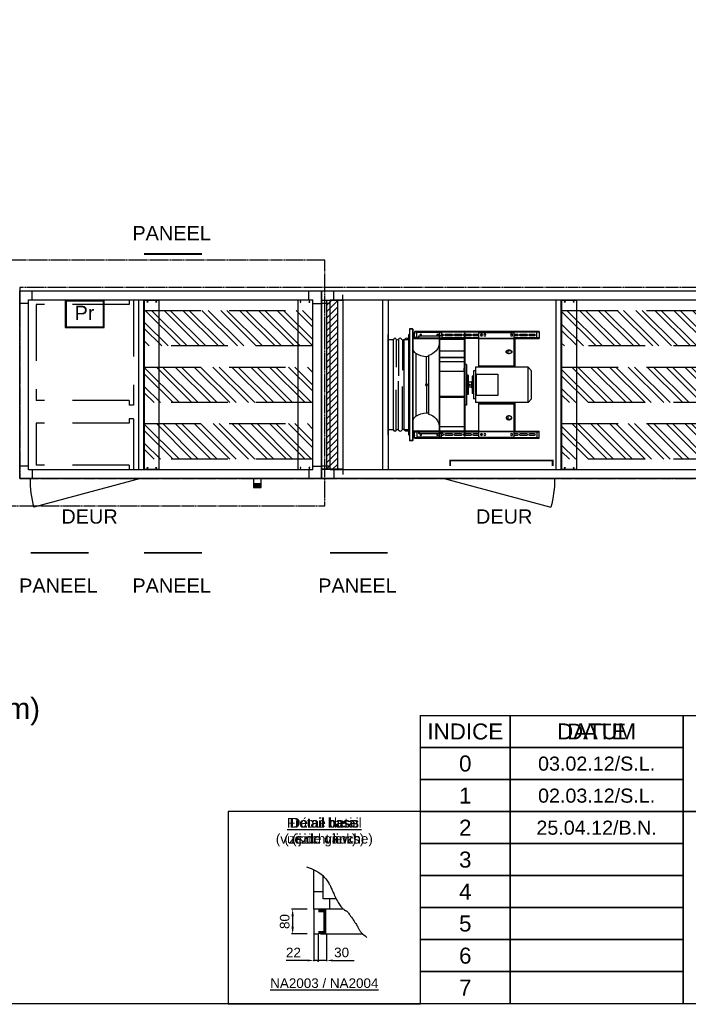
# Model space of a CAD drawing. Extents: x -156717 to 425753, y -51191 to 363295.
# Tile 368 of 502: x 144385 to 148142, y 152506 to 158041. Entities that reach past the tile are written whole.
import ezdxf
from ezdxf.enums import TextEntityAlignment as Align
from ezdxf.lldxf.tags import DXFTag

# ---------------------------------------------------------------- set-up
doc = ezdxf.new("R2010")
doc.units = 0
doc.header["$LTSCALE"] = 50
for name, pattern in [('CACHE', [9.525, 6.35, -3.175]), ('HIDDEN', [9.525, 6.35, -3.175]), ('PHANTOM', [0.8, 0.45, -0.05, 0.1, -0.05, 0.1, -0.05])]:
    doc.linetypes.add(name, pattern=pattern)
doc.layers.get('0').update_dxf_attribs({"linetype": 'CONTINUOUS'})
doc.layers.get('Defpoints').update_dxf_attribs({"linetype": 'CONTINUOUS'})
for name, color, linetype in [('01', 7, 'CONTINUOUS'), ('02', 9, 'HIDDEN2'), ('cartouche', 7, 'CONTINUOUS'), ('COTATION', 30, 'CONTINUOUS'), ('HACHURES', 8, 'CONTINUOUS'), ('HC_DEFINITIF', 6, 'CONTINUOUS'), ('INTEROMPU', 1, 'CACHE'), ('TEXTEAN', 4, 'CONTINUOUS'), ('TEXTEFR', 5, 'CONTINUOUS'), ('TEXTEND', 92, 'CONTINUOUS')]:
    doc.layers.add(name, color=color, linetype=linetype)
doc.styles.add('Arial', font='ARIAL.TTF', dxfattribs={"height": 1.8})
doc.styles.add('texte', font='ARIAL.TTF', dxfattribs={"height": 80})
tags = doc.linetypes.add('HIDDEN2', pattern=[0.1875, 0.125, -0.0625]).pattern_tags.tags
tags[6:7] = [DXFTag(74, 4), DXFTag(75, 0), DXFTag(340, '0'), DXFTag(46, 1.0), DXFTag(50, 0.0), DXFTag(44, 0.0), DXFTag(45, 0.0)]
tags[4:5] = [DXFTag(74, 4), DXFTag(75, 0), DXFTag(340, '0'), DXFTag(46, 1.0), DXFTag(50, 0.0), DXFTag(44, 0.0), DXFTag(45, 0.0)]

# ---------------------------------------------------------------- blocks, each defined once
blk = doc.blocks.new('cartouchehcA3')
at = {"const_width": 2}
for points in [[(-1700, 450), (-1290, 450), (-1290, 0), (-1700, 0)], [(-1700, 0), (0, 0), (0, 450), (-1700, 450)], [(-1290, 450), (-260, 450), (-260, 300), (-1290, 300)], [(-1290, 450), (-731.3, 450), (-731.3, 300), (-1290, 300)]]:
    blk.add_lwpolyline(points, close=True, dxfattribs=at)
for points in [[(-1560, 400), (-1700, 400), (-1700, 450), (-1560, 450)], [(-1290, 400), (-1560, 400), (-1560, 450), (-1290, 450)], [(-1290, 450), (-260, 450), (-260, 300), (-1290, 300)], [(-1560, 350), (-1700, 350), (-1700, 400), (-1560, 400)], [(-1290, 350), (-1560, 350), (-1560, 400), (-1290, 400)], [(-1560, 300), (-1700, 300), (-1700, 350), (-1560, 350)], [(-1290, 300), (-1560, 300), (-1560, 350), (-1290, 350)], [(-1560, 250), (-1700, 250), (-1700, 300), (-1560, 300)], [(-1290, 250), (-1560, 250), (-1560, 300), (-1290, 300)], [(-470, 0), (-1290, 0), (-1290, 300), (-470, 300)], [(-1560, 200), (-1700, 200), (-1700, 250), (-1560, 250)], [(-1290, 200), (-1560, 200), (-1560, 250), (-1290, 250)], [(-1560, 150), (-1700, 150), (-1700, 200), (-1560, 200)], [(-1290, 150), (-1560, 150), (-1560, 200), (-1290, 200)], [(-1560, 100), (-1700, 100), (-1700, 150), (-1560, 150)], [(-1290, 100), (-1560, 100), (-1560, 150), (-1290, 150)], [(-1560, 50), (-1700, 50), (-1700, 100), (-1560, 100)], [(-1290, 50), (-1560, 50), (-1560, 100), (-1290, 100)], [(-1560, 0), (-1700, 0), (-1700, 50), (-1560, 50)], [(-1290, 0), (-1560, 0), (-1560, 50), (-1290, 50)]]:
    blk.add_lwpolyline(points, close=True)
at = {"layer": 'cartouche', "color": 7, "const_width": 1.91}
blk.add_lwpolyline([(-4199.8, 0), (0, 0), (0, 2969.5), (-4199.8, 2969.5)], close=True, dxfattribs=at)
at = {"layer": 'cartouche', "color": 7}
for s, style, p in [('INDICE', 'Arial', (-1630, 425)), ('0', 'texte', (-1630, 375)), ('1', 'texte', (-1630, 325)), ('2', 'texte', (-1630, 275)), ('3', 'texte', (-1630, 225)), ('4', 'texte', (-1630, 175)), ('5', 'texte', (-1630, 125)), ('6', 'texte', (-1630, 75)), ('7', 'texte', (-1630, 25))]:
    blk.add_text(s, height=25, dxfattribs=dict(at, style=style)).set_placement(p, align=Align.MIDDLE)
at = {"layer": 'cartouche', "color": 7, "style": 'texte'}
for tag, height, p in [('ORIGINE-PLAN', 22, (-1425, 375.2)), ('INDICE1', 22, (-1425, 325.2)), ('INDICE2', 22, (-1425, 275.2)), ('INDICE3', 22, (-1425, 225.2)), ('INDICE4', 22, (-1425, 175.2)), ('INDICE5', 22, (-1425, 125.2)), ('INDICE6', 22, (-1425, 75.2)), ('NUM-OFFRE', 22, (-160, 75.2)), ('INDICE7', 22, (-1425, 25.2)), ('NUM-CN', 24.8, (-160, 25.2))]:
    blk.add_attdef(tag, text='', height=height, dxfattribs=at).set_placement(p, align=Align.MIDDLE)
for tag, height, p in [('CLIENT', 25, (-1035, 275.2)), ('AFFAIRE', 25, (-1085, 225.2)), ('LIGNE1', 22, (-1235, 175.2)), ('LIGNE2', 22, (-1235, 125.2)), ('LIGNE3', 22, (-1235, 75.2)), ('LIGNE4', 22, (-1235, 25.2))]:
    blk.add_attdef(tag, text='', height=height, dxfattribs=at).set_placement(p, align=Align.MIDDLE_LEFT)
for tag, p in [('DESSINER-PAR', (-10, 275.2)), ('TRAITE-PAR', (-10, 225.2)), ('TENSION', (-10, 175.2)), ('POIDS', (-10, 125.2))]:
    blk.add_attdef(tag, text='', height=22, dxfattribs=at).set_placement(p, align=Align.MIDDLE_RIGHT)
at = {"layer": 'HC_DEFINITIF', "style": 'texte'}
blk.add_attdef('00-00-2000', text='', height=20, dxfattribs=at).set_placement((-76.8, 475), align=Align.MIDDLE_RIGHT)
at = {"layer": 'TEXTEAN', "style": 'Arial'}
blk.add_text('DATE', height=24.77, dxfattribs=at).set_placement((-1425, 425), align=Align.MIDDLE)
at = {"layer": 'TEXTEFR', "style": 'Arial'}
blk.add_text('DATE', height=24.77, dxfattribs=at).set_placement((-1425, 425), align=Align.MIDDLE)
at = {"layer": 'TEXTEND', "style": 'Arial'}
blk.add_text('DATUM', height=24.77, dxfattribs=at).set_placement((-1425, 425), align=Align.MIDDLE)
blk = doc.blocks.new('na2003')
for p, q in [((133.4, 147.8), (133.4, 209)), ((148.2, 163.9), (148.2, 199.4)), ((133.4, 175.2), (148.2, 175.2)), ((168.5, 163.9), (148.2, 163.9)), ((158.4, 147.8), (158.4, 163.9)), ((179.6, 147.8), (133.4, 147.8)), ((143.8, 108.8), (210, 108.8))]:
    blk.add_line(p, q)
blk.add_lwpolyline([(0, 0), (300, 0), (300, 300), (0, 300)], close=True)
blk.add_lwpolyline([(122.3, 213.9), (129.6, 210.8), (136.5, 207.5), (141.5, 204.7), (145, 202.3), (147.5, 200.2), (149.3, 198.2), (150.9, 196.4), (152.4, 194.7), (153.7, 193.1), (154.9, 191.4), (155.9, 189.9), (156.9, 188.3), (157.8, 186.8), (158.6, 185.3), (159.4, 183.7), (160.2, 182.1), (160.9, 180.5), (161.6, 178.9), (162.4, 177.2), (163.1, 175.4), (163.9, 173.6), (164.7, 171.8), (165.6, 169.8), (166.6, 167.8), (167.6, 165.8), (168.6, 163.8), (169.6, 161.8), (170.7, 159.9), (171.7, 158), (172.8, 156.3), (173.8, 154.7), (174.9, 153.2), (175.9, 151.9), (176.8, 150.7), (177.7, 149.7), (178.6, 148.7), (179.4, 147.9), (180.2, 147.3), (180.9, 146.7), (181.6, 146.2), (182.2, 145.9), (182.7, 145.6), (183.2, 145.4), (183.7, 145.2), (184.1, 145), (184.5, 144.8), (184.9, 144.6), (185.2, 144.3), (185.6, 144), (186, 143.6), (186.5, 143), (187.1, 142.2), (187.9, 141.2), (188.8, 140), (189.8, 138.5), (191.1, 136.8), (192.4, 135), (193.8, 133), (195.1, 131), (196.5, 129), (197.8, 127), (199, 125.2), (200, 123.6), (200.9, 122.1), (201.7, 120.8), (202.4, 119.6), (202.9, 118.6), (203.4, 117.6), (203.9, 116.8), (204.3, 116), (204.6, 115.3), (205, 114.6), (205.4, 113.9), (205.8, 113.3), (206.4, 112.5), (207.1, 111.7), (207.9, 110.8), (208.9, 109.8), (210.2, 108.7), (211.7, 107.3), (213.5, 105.8), (215.7, 104), (216.2, 103.5)])
at = {"const_width": 4.71}
blk.add_lwpolyline([(140.6, 145), (150.8, 145), (150.8, 111.2), (140.6, 111.2)], dxfattribs=at)
at = {"layer": 'COTATION', "linetype": 'ByBlock'}
for p, q in [((123.4, 147.7), (98.7, 147.7)), ((133.4, 147.2), (133.4, 66.5)), ((100.6, 136.5), (100.6, 120)), ((123.4, 108.8), (98.7, 108.8)), ((140.2, 108.2), (140.2, 66.5)), ((153.5, 108.2), (153.5, 66.5)), ((114.5, 67.5), (90.2, 67.5)), ((123.9, 67.5), (114.5, 67.5)), ((162.9, 67.5), (172.3, 67.5)), ((172.3, 67.5), (196.7, 67.5))]:
    blk.add_line(p, q, dxfattribs=at)
at = {"layer": 'COTATION'}
for p, q in [((134.1, 108.8), (141.4, 108.8)), ((153.5, 67.5), (133, 67.5))]:
    blk.add_line(p, q, dxfattribs=at)
at = {"layer": 'COTATION', "const_width": 1.88}
blk.add_lwpolyline([(139.3, 67.1, 1), (141.2, 67.1, 1)], format="xyb", close=True, dxfattribs=at)
at = {"layer": 'COTATION', "linetype": 'ByBlock'}
for p in [(133.4, 67.5), (153.5, 67.5)]:
    blk.add_point(p, dxfattribs=at)
for points in [[(98.7, 136.5), (102.4, 136.5), (100.6, 147.7)], [(98.7, 120), (102.4, 120), (100.6, 108.8)], [(123.9, 69), (123.9, 65.9), (133.4, 67.5)], [(162.9, 69), (162.9, 65.9), (153.5, 67.5)]]:
    blk.add_solid(points, dxfattribs=at)
at = {"layer": 'Defpoints', "color": 0, "linetype": 'ByBlock'}
for p in [(133.4, 147.8), (133.4, 147.8), (140, 113.2), (140.2, 108.8), (140.2, 108.8), (150.8, 113.2), (153.5, 108.8)]:
    blk.add_point(p, dxfattribs=at)
at = {"color": 7, "style": 'texte'}
blk.add_text('%%UNA2003 / NA2004', height=15, dxfattribs=at).set_placement((150, 20), align=Align.BOTTOM_CENTER)
at = {"layer": 'COTATION', "linetype": 'ByBlock', "style": 'texte'}
for s, p in [('22', (101.8, 80)), ('30', (177, 80))]:
    blk.add_text(s, height=15, dxfattribs=at).set_placement(p, align=Align.MIDDLE)
blk.add_attdef('000', text='', height=15, rotation=90, dxfattribs=at).set_placement((95.6, 128.2), align=Align.CENTER)
at = {"layer": 'TEXTEAN', "insert": (150, 290), "char_height": 15, "width": 267, "attachment_point": 2, "style": 'texte'}
blk.add_mtext('{\\LFrame detail\\P}(side view)', dxfattribs=at)
at = {"layer": 'TEXTEFR', "insert": (150, 290), "char_height": 15, "width": 267, "attachment_point": 2, "style": 'texte'}
blk.add_mtext('{\\LDétail base\\P}(vue de gauche)', dxfattribs=at)
at = {"layer": 'TEXTEND', "insert": (150, 290), "char_height": 15, "width": 267, "attachment_point": 2, "style": 'texte'}
blk.add_mtext('{\\LDetail basis\\P}(zijzicht links)', dxfattribs=at)
blk = doc.blocks.new('C5035')
at = {"layer": '01'}
for p, q in [((70, 1005), (70, 1055)), ((1625, 1005), (1625, 1055)), ((50, 985), (0, 985)), ((1645, 985), (1695, 985)), ((50, 70), (0, 70)), ((1645, 70), (1695, 70)), ((70, 50), (70, 0)), ((1625, 50), (1625, 0))]:
    blk.add_line(p, q, dxfattribs=at)
for points in [[(0, 0), (1695, 0), (1695, 1055), (0, 1055)], [(50, 50), (1645, 50), (1645, 1005), (50, 1005)]]:
    blk.add_lwpolyline(points, close=True, dxfattribs=at)
blk = doc.blocks.new('r32', base_point=(-38378.7, -2296.7))
blk.add_lwpolyline([(-37758.7, -2296.7), (-37728.7, -2296.7), (-37728.7, -3251.7), (-37758.7, -3251.7)], close=True)
blk = doc.blocks.new('P2')
at = {"layer": 'INTEROMPU'}
for p, q in [((0, 295.2), (0, -295.2)), ((0, 295.2), (25, 295.2)), ((25, 295.2), (25, 270.2)), ((25, 270.2), (547, 270.2)), ((547, 270.2), (547, -270.2)), ((25, -270.2), (547, -270.2)), ((25, -270.2), (25, -295.2)), ((0, -295.2), (25, -295.2))]:
    blk.add_line(p, q, dxfattribs=at)
blk = doc.blocks.new('PH2')
blk.add_blockref('P2', (28.7, 0))
blk = doc.blocks.new('P1')
at = {"layer": 'INTEROMPU'}
for p, q in [((0, 143.5), (0, -143.5)), ((0, 143.5), (25, 143.5)), ((25, 143.5), (25, 118.5)), ((25, 118.5), (547, 118.5)), ((547, 118.5), (547, -118.5)), ((0, -143.5), (25, -143.5)), ((25, -118.5), (547, -118.5)), ((25, -118.5), (25, -143.5))]:
    blk.add_line(p, q, dxfattribs=at)
blk = doc.blocks.new('psb20')
for name, p in [('PH2', (1.3, 181.5)), ('P1', (30, -334))]:
    blk.add_blockref(name, p)
blk = doc.blocks.new('SILH3')
at = {"layer": 'HACHURES'}
h = blk.add_hatch(dxfattribs=at)
h.set_pattern_fill('ANSI32', color=256, scale=200, angle=90, style=0)
h.set_pattern_definition([(135, (-9701.67, 13851.996), (-53.033, -53.033), []), (135, (-9701.67, 13887.35), (-53.033, -53.033), [])])
h.paths.add_polyline_path([(0, 0), (945, 0), (945, 200), (0, 200)])
at = {"color": 8, "linetype": 'HIDDEN'}
blk.add_lwpolyline([(0, 0), (0, 200), (945, 200), (945, 0)], close=True, dxfattribs=at)
blk = doc.blocks.new('CORNH3')
at = {"layer": '01'}
for centre in [(17.5, 48.2), (67.5, 48.2), (17.5, -884.8), (67.5, -884.8)]:
    blk.add_circle(centre, 2.5, dxfattribs=at)
at = {"layer": '02'}
for p, q in [((-2.5, 58.2), (82.5, 58.2)), ((-2.5, -894.8), (-2.5, 58.2)), ((-1, 58.2), (-1, -894.8)), ((82.5, 58.2), (82.5, -894.8)), ((82.5, -894.8), (-2.5, -894.8))]:
    blk.add_line(p, q, dxfattribs=at)
blk = doc.blocks.new('silenh33', base_point=(-13466.8, -4720.9))
for name, p in [('CORNH3', (-13466.8, -3825.1)), ('SILH3', (-13466.8, -4343.4)), ('SILH3', (-13466.8, -4661.7))]:
    blk.add_blockref(name, p)
at = {"xscale": -1}
blk.add_blockref('CORNH3', (-12521.8, -3825.1), dxfattribs=at)
at = {"rotation": 180}
blk.add_blockref('SILH3', (-12521.8, -3825.1), dxfattribs=at)
blk = doc.blocks.new('r33', base_point=(-38378.7, -2296.7))
blk.add_lwpolyline([(-37433.7, -2296.7), (-37403.7, -2296.7), (-37403.7, -3251.7), (-37433.7, -3251.7)], close=True)
blk = doc.blocks.new('msza50')
at = {"color": 9}
for p, q in [((0, 283.5), (3, 283.5)), ((0, -283.5), (0, 283.5)), ((3, -283.5), (3, 283.5)), ((117, -283.5), (117, 283.5)), ((117, 283.5), (120, 283.5)), ((120, -283.5), (120, 283.5)), ((3.4, 253.5), (30, 253.5)), ((30, -253.5), (30, 253.5)), ((39.4, 252), (39.4, 81.8)), ((62.6, 254.7), (62.6, 51.1)), ((74, 254.9), (74, 100)), ((90, 253.5), (116.9, 253.5)), ((90, -253.5), (90, 253.5)), ((62.6, -254.7), (62.6, 20.9)), ((39.4, -252), (39.4, -9.8)), ((74, -254.9), (74, -28)), ((3.4, -253.5), (30, -253.5)), ((90, -253.5), (117, -253.5)), ((0, -283.5), (3, -283.5)), ((117, -283.5), (120, -283.5))]:
    blk.add_line(p, q, dxfattribs=at)
for points in [[(3, 253.6), (6.8, 258.4), (19.9, 267.9), (37.3, 242), (52.9, 272.1), (69, 241.1), (79.8, 267.8), (86.8, 257.9), (90, 253.5)], [(3.4, -253.5), (6.8, -258.4), (19.9, -267.9), (37.3, -242), (52.9, -272.1), (69, -241.1), (79.8, -267.8), (86.8, -257.9), (90, -253.5)]]:
    blk.add_open_spline(points, degree=3, knots=[0, 0, 0, 0, 21.487575, 41.214887, 60.059496, 79.530055, 94.848113, 107.222523, 107.222523, 107.222523, 107.222523], dxfattribs=at)
blk = doc.blocks.new('er50c4dne7h', base_point=(2953.3, -806.1))
at = {"color": 9, "linetype": 'Continuous'}
for p, q in [((2813.3, -1117.5), (2813.3, -494.7)), ((2816.9, -491.1), (2833.3, -491.1)), ((2816.9, -493.1), (2816.9, -491.1)), ((2816.9, -493.1), (2833.3, -493.1)), ((2816.9, -493.1), (2816.9, -1119.1)), ((2833.3, -491.1), (2833.3, -1121.1)), ((2105.3, -506.1), (2105.3, -546.1)), ((2105.3, -506.1), (2805.3, -506.1)), ((2105.3, -508.6), (2117.8, -508.6)), ((2105.3, -510.2), (2805.3, -510.2)), ((2105.3, -542), (2244.3, -542)), ((2117.8, -543.6), (2105.3, -543.6)), ((2244.3, -546.1), (2105.3, -546.1)), ((2110.3, -543.6), (2110.3, -546.1)), ((2117.8, -546.1), (2117.8, -506.1)), ((2157.3, -520.6), (2133.3, -520.6)), ((2133.3, -531.6), (2157.3, -531.6)), ((2209.8, -520.6), (2175.8, -520.6)), ((2175.8, -531.6), (2209.8, -531.6)), ((2244.3, -520.6), (2228.3, -520.6)), ((2228.3, -531.6), (2244.3, -531.6)), ((2239.3, -707.1), (2239.3, -546.1)), ((2444.3, -511.6), (2244.3, -511.6)), ((2244.3, -707.1), (2244.3, -511.6)), ((2444.3, -543), (2244.3, -543)), ((2444.3, -545.2), (2244.3, -545.2)), ((2444.3, -707.1), (2444.3, -511.6)), ((2472.3, -520.6), (2444.3, -520.6)), ((2444.3, -531.6), (2472.3, -531.6)), ((2444.3, -542), (2520.8, -542)), ((2444.3, -546.1), (2520.8, -546.1)), ((2520.8, -520.6), (2490.8, -520.6)), ((2490.8, -531.6), (2520.8, -531.6)), ((2520.8, -516.6), (2523.8, -516.6)), ((2520.8, -1095.6), (2520.8, -516.6)), ((2523.8, -1095.6), (2523.8, -516.6)), ((2524.8, -520.6), (2523.8, -520.6)), ((2523.8, -531.6), (2524.8, -531.6)), ((2523.8, -542), (2650.4, -542)), ((2523.8, -546.1), (2652.7, -546.1)), ((2523.8, -548.7), (2663.8, -548.7)), ((2523.8, -551.2), (2663.8, -551.2)), ((2577.3, -520.6), (2543.3, -520.6)), ((2543.3, -531.6), (2577.3, -531.6)), ((2629.8, -520.6), (2595.8, -520.6)), ((2595.8, -531.6), (2629.8, -531.6)), ((2653.3, -520.6), (2648.3, -520.6)), ((2648.3, -531.6), (2650.3, -531.6)), ((2650.3, -531.6), (2663.8, -531.6)), ((2650.3, -541.1), (2650.3, -531.6)), ((2663.8, -541.1), (2650.3, -541.1)), ((2653.3, -511.6), (2792.8, -511.6)), ((2653.3, -511.6), (2653.3, -531.6)), ((2663.8, -546.6), (2653.3, -546.6)), ((2663.8, -516.6), (2666.3, -516.6)), ((2663.8, -516.6), (2663.8, -1095.6)), ((2666.3, -516.6), (2666.3, -1095.6)), ((2781.7, -531.6), (2666.3, -531.6)), ((2780.1, -541.1), (2666.3, -541.1)), ((2807.8, -546.6), (2666.3, -546.6)), ((2779.7, -534.5), (2778.8, -531.6)), ((2782.6, -534.5), (2779.7, -534.5)), ((2780.1, -541.1), (2779.7, -534.5)), ((2783, -541.1), (2780.1, -541.1)), ((2782.6, -534.5), (2781.7, -531.6)), ((2783, -541.1), (2782.6, -534.5)), ((2783, -541.1), (2792.8, -541.1)), ((2785.8, -543.6), (2807.8, -543.6)), ((2785.8, -543.6), (2785.8, -546.6)), ((2792.8, -543.6), (2792.8, -506.1)), ((2792.8, -508.6), (2805.3, -508.6)), ((2792.8, -542), (2805.3, -542)), ((2804.3, -531.9), (2804.3, -520.4)), ((2804.8, -519.9), (2810.3, -519.9)), ((2804.8, -532.4), (2804.8, -519.9)), ((2804.8, -532.4), (2810.3, -532.4)), ((2805.3, -506.1), (2805.3, -519.9)), ((2805.3, -532.4), (2805.3, -543.6)), ((2807.8, -546.6), (2807.8, -543.6)), ((2810.3, -511.6), (2813.3, -511.6)), ((2810.3, -541.1), (2810.3, -511.6)), ((2813.3, -541.1), (2810.3, -541.1)), ((2279.3, -630.6), (2279.3, -613.5)), ((2523.8, -616.2), (2663.8, -616.2)), ((2523.8, -652.2), (2663.8, -652.2)), ((2523.8, -654), (2663.8, -654)), ((2726.8, -640.5), (2726.8, -971.8)), ((2737.8, -800), (2737.8, -647.9)), ((2797.3, -630.4), (2797.3, -981.8)), ((2147.3, -726.9), (2167.1, -707.1)), ((2167.1, -905.1), (2167.1, -707.1)), ((2167.1, -707.1), (2462.3, -707.1)), ((2444.3, -700), (2244.3, -700)), ((2444.3, -705.3), (2244.3, -705.3)), ((2462.3, -707.1), (2462.3, -905.1)), ((2512.3, -691.1), (2520.8, -691.1)), ((2512.3, -691.1), (2512.3, -921.1)), ((2523.8, -676.5), (2663.8, -676.5)), ((2523.8, -712.1), (2525.8, -712.1)), ((2525.8, -732), (2525.8, -712.1)), ((2147.3, -885.3), (2147.3, -726.9)), ((2336.8, -746.1), (2336.8, -866.1)), ((2456.8, -746.1), (2336.8, -746.1)), ((2456.8, -866.1), (2456.8, -746.1)), ((2462.3, -726.9), (2474.3, -726.9)), ((2474.3, -726.9), (2474.3, -885.3)), ((2474.3, -756.6), (2480.3, -756.6)), ((2480.3, -756.6), (2480.3, -855.6)), ((2503, -751.1), (2509.3, -751.1)), ((2503, -751.1), (2503, -861.1)), ((2509.3, -751.1), (2509.3, -861.1)), ((2523.8, -732), (2663.8, -732)), ((2480.3, -789.6), (2485.3, -789.6)), ((2480.3, -822.6), (2485.3, -822.6)), ((2485.3, -789.6), (2485.3, -822.6)), ((2485.3, -792.1), (2503, -792.1)), ((2485.3, -820.1), (2503, -820.1)), ((2503, -802.1), (2494.3, -802.1)), ((2494.3, -810.1), (2503, -810.1)), ((2737.8, -801.5), (2733.8, -803.8)), ((2733.8, -803.8), (2733.8, -808.4)), ((2733.8, -808.4), (2737.8, -810.7)), ((2741.8, -803.8), (2737.8, -801.5)), ((2737.8, -804.5), (2737.8, -807.8)), ((2737.8, -810.7), (2741.8, -808.4)), ((2737.8, -812.2), (2737.8, -964.3)), ((2741.8, -808.4), (2741.8, -803.8)), ((2812.9, -806.1), (2813.3, -805.2)), ((2812.9, -806.1), (2813.3, -807)), ((2147.3, -885.3), (2167.1, -905.1)), ((2336.8, -866.1), (2456.8, -866.1)), ((2462.3, -885.3), (2474.3, -885.3)), ((2474.3, -855.6), (2480.3, -855.6)), ((2503, -861.1), (2509.3, -861.1)), ((2523.8, -871.5), (2663.8, -871.5)), ((2523.8, -877.1), (2663.8, -877.1)), ((2525.8, -877.1), (2525.8, -871.5)), ((2167.1, -905.1), (2462.3, -905.1)), ((2239.3, -1066.1), (2239.3, -905.1)), ((2244.3, -1100.6), (2244.3, -905.1)), ((2444.3, -907), (2244.3, -907)), ((2444.3, -912.2), (2244.3, -912.2)), ((2444.3, -1100.6), (2444.3, -905.1)), ((2512.3, -921.1), (2520.8, -921.1)), ((2279.3, -998.8), (2279.3, -981.6)), ((2523.8, -1041.6), (2663.8, -1041.6)), ((2105.3, -1106.1), (2105.3, -1066.1)), ((2244.3, -1066.1), (2105.3, -1066.1)), ((2117.8, -1068.6), (2105.3, -1068.6)), ((2244.3, -1070.2), (2105.3, -1070.2)), ((2805.3, -1102), (2105.3, -1102)), ((2117.8, -1103.6), (2105.3, -1103.6)), ((2805.3, -1106.1), (2105.3, -1106.1)), ((2110.3, -1066.1), (2110.3, -1068.6)), ((2117.8, -1066.1), (2117.8, -1106.1)), ((2157.3, -1080.6), (2133.3, -1080.6)), ((2133.3, -1091.6), (2157.3, -1091.6)), ((2209.8, -1080.6), (2175.8, -1080.6)), ((2175.8, -1091.6), (2209.8, -1091.6)), ((2244.3, -1080.6), (2228.3, -1080.6)), ((2228.3, -1091.6), (2244.3, -1091.6)), ((2444.3, -1067), (2244.3, -1067)), ((2444.3, -1069.3), (2244.3, -1069.3)), ((2444.3, -1100.6), (2244.3, -1100.6)), ((2444.3, -1066.1), (2520.8, -1066.1)), ((2520.8, -1070.2), (2444.3, -1070.2)), ((2472.3, -1080.6), (2444.3, -1080.6)), ((2444.3, -1091.6), (2472.3, -1091.6)), ((2520.8, -1080.6), (2490.8, -1080.6)), ((2490.8, -1091.6), (2520.8, -1091.6)), ((2520.8, -1095.6), (2523.8, -1095.6)), ((2523.8, -1066.1), (2652.7, -1066.1)), ((2650.4, -1070.2), (2523.8, -1070.2)), ((2524.8, -1080.6), (2523.8, -1080.6)), ((2523.8, -1091.6), (2524.8, -1091.6)), ((2577.3, -1080.6), (2543.3, -1080.6)), ((2543.3, -1091.6), (2577.3, -1091.6)), ((2629.8, -1080.6), (2595.8, -1080.6)), ((2595.8, -1091.6), (2629.8, -1091.6)), ((2650.3, -1080.6), (2648.3, -1080.6)), ((2648.3, -1091.6), (2653.3, -1091.6)), ((2650.3, -1071.1), (2650.3, -1080.6)), ((2663.8, -1071.1), (2650.3, -1071.1)), ((2650.3, -1080.6), (2663.8, -1080.6)), ((2663.8, -1065.6), (2653.3, -1065.6)), ((2653.3, -1100.6), (2653.3, -1080.6)), ((2653.3, -1100.6), (2792.8, -1100.6)), ((2663.8, -1095.6), (2666.3, -1095.6)), ((2807.8, -1065.6), (2666.3, -1065.6)), ((2780.1, -1071.1), (2666.3, -1071.1)), ((2781.7, -1080.6), (2666.3, -1080.6)), ((2779.7, -1077.7), (2778.8, -1080.6)), ((2780.1, -1071.1), (2779.7, -1077.7)), ((2782.6, -1077.7), (2779.7, -1077.7)), ((2783, -1071.1), (2780.1, -1071.1)), ((2782.6, -1077.7), (2781.7, -1080.6)), ((2783, -1071.1), (2782.6, -1077.7)), ((2783, -1071.1), (2792.8, -1071.1)), ((2785.8, -1068.6), (2785.8, -1065.6)), ((2785.8, -1068.6), (2807.8, -1068.6)), ((2792.8, -1068.6), (2792.8, -1106.1)), ((2805.3, -1070.2), (2792.8, -1070.2)), ((2805.3, -1103.6), (2792.8, -1103.6)), ((2804.3, -1091.9), (2804.3, -1080.4)), ((2804.8, -1079.9), (2810.3, -1079.9)), ((2804.8, -1092.4), (2804.8, -1079.9)), ((2804.8, -1092.4), (2810.3, -1092.4)), ((2805.3, -1079.9), (2805.3, -1068.6)), ((2805.3, -1106.1), (2805.3, -1092.4)), ((2807.8, -1065.6), (2807.8, -1068.6)), ((2813.3, -1071.1), (2810.3, -1071.1)), ((2810.3, -1071.1), (2810.3, -1100.6)), ((2810.3, -1100.6), (2813.3, -1100.6)), ((2816.9, -1119.1), (2833.3, -1119.1)), ((2816.9, -1119.1), (2816.9, -1121.1)), ((2816.9, -1121.1), (2833.3, -1121.1))]:
    blk.add_line(p, q, dxfattribs=at)
for centre, radius in [((2259.3, -526.1), 5.5), ((2409.3, -526.1), 5.5), ((2429.3, -526.1), 5.5), ((2675.3, -526.1), 5.25), ((2770.3, -526.1), 5.25), ((2737.8, -806.1), 6.1), ((2737.8, -806.1), 5.1), ((2737.8, -806.1), 2.35), ((2737.8, -806.1), 1.9), ((2737.8, -806.1), 1.65), ((2259.3, -1086.1), 5.5), ((2409.3, -1086.1), 5.5), ((2429.3, -1086.1), 5.5), ((2675.3, -1086.1), 5.25), ((2770.3, -1086.1), 5.25)]:
    blk.add_circle(centre, radius, dxfattribs=at)
for centre, radius, start, end in [((2816.9, -494.7), 3.6, 90, 180), ((2816.9, -494.7), 1.6, 90, 121.5391), ((2133.3, -526.1), 5.5, 90, 270), ((2157.3, -526.1), 5.5, 270, 90), ((2175.8, -526.1), 5.5, 90, 270), ((2209.8, -526.1), 5.5, 270, 90), ((2228.3, -526.1), 5.5, 90, 270), ((2419.8, -526.1), 5.5, 329.8075, 30.1925), ((2438.3, -526.1), 5.5, 145.085, 214.915), ((2472.3, -526.1), 5.5, 270, 90), ((2490.8, -526.1), 5.5, 90, 270), ((2524.8, -526.1), 5.5, 270, 90), ((2543.3, -526.1), 5.5, 90, 270), ((2577.3, -526.1), 5.5, 270, 90), ((2595.8, -526.1), 5.5, 90, 270), ((2629.8, -526.1), 5.5, 270, 90), ((2648.3, -526.1), 5.5, 90, 270), ((2804.8, -520.4), 0.5, 90, 180), ((2804.8, -531.9), 0.5, 180, 270), ((2807.8, -541.1), 5.5, 270, 0), ((2807.8, -541.1), 2.5, 270, 0), ((2741.6, -566.6), 75.3, 180, 258.653), ((2778.6, -601.2), 34.7, 302.767, 360), ((2737.8, -579.3), 68.6, 260.7142, 269.9539), ((2737.9, -538), 109.9, 269.9539, 302.767), ((2509.3, -748.1), 3, 270, 0), ((2494.3, -806.1), 4, 90, 270), ((2509.3, -864.1), 3, 0, 90), ((2741.6, -1045.6), 75.3, 101.347, 180), ((2737.8, -1032.9), 68.6, 90.0461, 99.2858), ((2737.9, -1074.2), 109.9, 57.233, 90.0461), ((2778.6, -1011), 34.7, 0, 57.233), ((2133.3, -1086.1), 5.5, 90, 270), ((2157.3, -1086.1), 5.5, 270, 90), ((2175.8, -1086.1), 5.5, 90, 270), ((2209.8, -1086.1), 5.5, 270, 90), ((2228.3, -1086.1), 5.5, 90, 270), ((2419.8, -1086.1), 5.5, 329.8075, 30.1925), ((2438.3, -1086.1), 5.5, 145.085, 214.915), ((2472.3, -1086.1), 5.5, 270, 90), ((2490.8, -1086.1), 5.5, 90, 270), ((2524.8, -1086.1), 5.5, 270, 90), ((2543.3, -1086.1), 5.5, 90, 270), ((2577.3, -1086.1), 5.5, 270, 90), ((2595.8, -1086.1), 5.5, 90, 270), ((2629.8, -1086.1), 5.5, 270, 90), ((2648.3, -1086.1), 5.5, 90, 270), ((2804.8, -1080.4), 0.5, 90, 180), ((2804.8, -1091.9), 0.5, 180, 270), ((2807.8, -1071.1), 5.5, 0, 90), ((2807.8, -1071.1), 2.5, 0, 90), ((2816.9, -1117.5), 3.6, 180, 270), ((2816.9, -1117.5), 1.6, 238.4609, 270)]:
    blk.add_arc(centre, radius, start, end, dxfattribs=at)
for points, start_tangent, end_tangent in [([(2813.3, -494.7), (2813.3, -494.6), (2813.3, -494.6), (2813.3, -494.5), (2813.4, -494.4), (2813.6, -494.3), (2813.8, -494.1), (2814.1, -494), (2814.5, -493.8), (2814.9, -493.7), (2815.4, -493.5), (2815.8, -493.4), (2816.3, -493.3), (2816.9, -493.1)], (0, 1), (0.962225, 0.272254)), ([(2650.3, -541.1), (2650.4, -541.8), (2650.5, -542.5), (2650.7, -543.2), (2651, -543.8), (2651.4, -544.4), (2651.8, -544.9), (2652.3, -545.4)], (0, -1), (0.769772, -0.638319)), ([(2652.3, -545.4), (2652.5, -545.8), (2652.6, -546), (2652.8, -546.2), (2652.9, -546.4), (2653, -546.5), (2653.1, -546.5), (2653.1, -546.6), (2653.2, -546.6), (2653.3, -546.6)], (0.431365, -0.902178), (1, 0)), ([(2652.3, -545.4), (2653.1, -545.9), (2653.9, -546.3), (2654.8, -546.5), (2655.7, -546.6)], (0.769772, -0.638319), (1, 0)), ([(2780.1, -541.1), (2780.2, -541.9), (2780.4, -542.7), (2780.7, -543.4), (2781.1, -544.1), (2781.6, -544.7), (2782.2, -545.3), (2782.8, -545.7), (2783.5, -546.1), (2784.3, -546.4), (2785, -546.6), (2785.8, -546.6)], (0.041755, -0.999128), (1, 0)), ([(2783, -541.1), (2783.1, -541.5), (2783.3, -542), (2783.5, -542.4), (2783.8, -542.7), (2784.1, -543), (2784.5, -543.3), (2784.9, -543.5), (2785.4, -543.6), (2785.8, -543.6)], (0.091554, -0.9958), (1, 0)), ([(2274.3, -609.9), (2272.6, -610), (2270.9, -610.2), (2269.3, -610.5), (2267.7, -610.9), (2266.3, -611.4), (2264.8, -612), (2263.5, -612.7), (2262.4, -613.4), (2261.3, -614.3), (2260.4, -615.2), (2259.6, -616.2), (2259, -617.3), (2258.6, -618.3), (2258.3, -619.4), (2258.3, -620.6)], (-1, 0), (0, -1)), ([(2258.3, -620.6), (2258.3, -621.7), (2258.6, -622.8), (2259, -623.8), (2259.6, -624.9), (2260.4, -625.9), (2261.3, -626.8), (2262.4, -627.7), (2263.5, -628.4), (2264.8, -629.1), (2266.3, -629.7), (2267.7, -630.2), (2269.3, -630.6), (2270.9, -630.9), (2272.6, -631.1), (2274.3, -631.2)], (0, -1), (1, 0)), ([(2274.3, -612.9), (2272.6, -613), (2270.9, -613.2), (2269.3, -613.4), (2267.7, -613.8), (2266.3, -614.4), (2264.8, -615), (2263.5, -615.7), (2262.4, -616.4), (2261.3, -617.3), (2260.4, -618.2), (2259.6, -619.2), (2259, -620.3), (2258.6, -621.3), (2258.4, -622)], (-1, 0), (-0.210539, -0.977585)), ([(2290.3, -620.6), (2290.2, -619.4), (2289.9, -618.3), (2289.5, -617.3), (2288.9, -616.2), (2288.1, -615.2), (2287.2, -614.3), (2286.1, -613.4), (2285, -612.7), (2283.7, -612), (2282.3, -611.4), (2280.8, -610.9), (2279.2, -610.5), (2277.6, -610.2), (2275.9, -610), (2274.3, -609.9)], (0, 1), (-1, 0)), ([(2290.1, -622), (2289.9, -621.3), (2289.5, -620.3), (2288.9, -619.2), (2288.1, -618.2), (2287.2, -617.3), (2286.1, -616.4), (2285, -615.7), (2283.7, -615), (2282.3, -614.4), (2280.8, -613.8), (2279.2, -613.4), (2277.6, -613.2), (2275.9, -613), (2274.3, -612.9)], (-0.210539, 0.977585), (-1, 0)), ([(2274.3, -631.2), (2275.9, -631.1), (2277.6, -630.9), (2279.2, -630.6), (2280.8, -630.2), (2282.3, -629.7), (2283.7, -629.1), (2285, -628.4), (2286.1, -627.7), (2287.2, -626.8), (2288.1, -625.9), (2288.9, -624.9), (2289.5, -623.8), (2289.9, -622.8), (2290.2, -621.7), (2290.3, -620.6)], (1, 0), (0, 1)), ([(2258.3, -991.7), (2258.3, -990.6), (2258.6, -989.5), (2259, -988.4), (2259.6, -987.4), (2260.4, -986.4), (2261.3, -985.4), (2262.4, -984.6), (2263.5, -983.8), (2264.8, -983.1), (2266.3, -982.5), (2267.7, -982), (2269.3, -981.6), (2270.9, -981.3), (2272.6, -981.1), (2274.3, -981.1)], (0, 1), (1, 0)), ([(2274.3, -1002.3), (2272.6, -1002.2), (2270.9, -1002.1), (2269.3, -1001.8), (2267.7, -1001.4), (2266.3, -1000.9), (2264.8, -1000.3), (2263.5, -999.6), (2262.4, -998.8), (2261.3, -997.9), (2260.4, -997), (2259.6, -996), (2259, -994.9), (2258.6, -993.9), (2258.3, -992.8), (2258.3, -991.7)], (-1, 0), (0, 1)), ([(2274.3, -999.3), (2272.6, -999.2), (2270.9, -999.1), (2269.3, -998.8), (2267.7, -998.4), (2266.3, -997.9), (2264.8, -997.3), (2263.5, -996.6), (2262.4, -995.8), (2261.3, -994.9), (2260.4, -994), (2259.6, -993), (2259, -992), (2258.6, -990.9), (2258.4, -990.2)], (-1, 0), (-0.210539, 0.977585)), ([(2274.3, -981.1), (2275.9, -981.1), (2277.6, -981.3), (2279.2, -981.6), (2280.8, -982), (2282.3, -982.5), (2283.7, -983.1), (2285, -983.8), (2286.1, -984.6), (2287.2, -985.4), (2288.1, -986.4), (2288.9, -987.4), (2289.5, -988.4), (2289.9, -989.5), (2290.2, -990.6), (2290.3, -991.7)], (1, 0), (0, -1)), ([(2290.1, -990.2), (2289.9, -990.9), (2289.5, -992), (2288.9, -993), (2288.1, -994), (2287.2, -994.9), (2286.1, -995.8), (2285, -996.6), (2283.7, -997.3), (2282.3, -997.9), (2280.8, -998.4), (2279.2, -998.8), (2277.6, -999.1), (2275.9, -999.2), (2274.3, -999.3)], (-0.210539, -0.977585), (-1, 0)), ([(2290.3, -991.7), (2290.2, -992.8), (2289.9, -993.9), (2289.5, -994.9), (2288.9, -996), (2288.1, -997), (2287.2, -997.9), (2286.1, -998.8), (2285, -999.6), (2283.7, -1000.3), (2282.3, -1000.9), (2280.8, -1001.4), (2279.2, -1001.8), (2277.6, -1002.1), (2275.9, -1002.2), (2274.3, -1002.3)], (0, -1), (-1, 0)), ([(2650.3, -1071.1), (2650.4, -1070.4), (2650.5, -1069.7), (2650.7, -1069.1), (2651, -1068.4), (2651.4, -1067.8), (2651.8, -1067.3), (2652.3, -1066.8)], (0, 1), (0.769772, 0.638319)), ([(2652.3, -1066.8), (2652.5, -1066.4), (2652.6, -1066.2), (2652.8, -1066), (2652.9, -1065.9), (2653, -1065.7), (2653.1, -1065.7), (2653.1, -1065.6), (2653.2, -1065.6), (2653.3, -1065.6)], (0.431365, 0.902178), (1, 0)), ([(2652.3, -1066.8), (2653.1, -1066.3), (2653.9, -1065.9), (2654.8, -1065.7), (2655.7, -1065.6)], (0.769772, 0.638319), (1, 0)), ([(2780.1, -1071.1), (2780.2, -1070.3), (2780.4, -1069.6), (2780.7, -1068.8), (2781.1, -1068.1), (2781.6, -1067.5), (2782.2, -1067), (2782.8, -1066.5), (2783.5, -1066.1), (2784.3, -1065.8), (2785, -1065.7), (2785.8, -1065.6)], (0.041755, 0.999128), (1, 0)), ([(2783, -1071.1), (2783.1, -1070.7), (2783.3, -1070.3), (2783.5, -1069.9), (2783.8, -1069.5), (2784.1, -1069.2), (2784.5, -1068.9), (2784.9, -1068.8), (2785.4, -1068.6), (2785.8, -1068.6)], (0.091554, 0.9958), (1, 0)), ([(2813.3, -1117.5), (2813.3, -1117.6), (2813.3, -1117.7), (2813.3, -1117.7), (2813.4, -1117.8), (2813.6, -1117.9), (2813.8, -1118.1), (2814.1, -1118.2), (2814.5, -1118.4), (2814.9, -1118.5), (2815.4, -1118.7), (2815.8, -1118.8), (2816.3, -1119), (2816.9, -1119.1)], (0, -1), (0.962225, -0.272254))]:
    blk.add_spline(points, degree=3, dxfattribs=dict(at, start_tangent=start_tangent, end_tangent=end_tangent))
at = {"color": 9}
blk.add_blockref('msza50', (2833.3, -806.1), dxfattribs=at)
blk = doc.blocks.new('purge50542h', base_point=(7809.7, 7720))
for p, q in [((8098.7, 7642.7), (8140.7, 7642.7)), ((8098.7, 7638.5), (8140.7, 7638.5)), ((8098.7, 7634.3), (8140.7, 7634.3)), ((8098.7, 7630.1), (8140.7, 7630.1)), ((8098.7, 7624.7), (8140.7, 7624.7))]:
    blk.add_line(p, q)
blk.add_lwpolyline([(8098.7, 7620), (8140.7, 7620), (8140.7, 7670), (8098.7, 7670)], close=True)
blk = doc.blocks.new('ms950', base_point=(33311.3, 30913.8))
h = blk.add_hatch()
h.set_pattern_fill('ANSI31', color=8, scale=200, style=0)
h.set_pattern_definition([(45, (23958.576, 3665.516), (-17.67767, 17.67767), [])])
h.paths.add_polyline_path([(33341.3, 29963.8), (33401.3, 29963.8), (33401.3, 30913.8), (33341.3, 30913.8)])
at = {"color": 8}
blk.add_lwpolyline([(33341.3, 30913.8), (33401.3, 30913.8), (33401.3, 29963.8), (33341.3, 29963.8)], close=True, dxfattribs=at)
at = {"layer": '01'}
for points in [[(33311.3, 30943.8), (33311.3, 30913.8), (33431.3, 30913.8), (33431.3, 30943.8)], [(33311.3, 29933.8), (33311.3, 29963.8), (33431.3, 29963.8), (33431.3, 29933.8)]]:
    blk.add_lwpolyline(points, dxfattribs=at)
blk.add_lwpolyline([(33311.3, 30913.8), (33431.3, 30913.8), (33431.3, 29963.8), (33311.3, 29963.8)], close=True, dxfattribs=at)
blk = doc.blocks.new('garant1', base_point=(1930.2, -2.1))
at = {"const_width": 10}
blk.add_lwpolyline([(2526.3, 18.7), (2526.3, 50), (1951, 50), (1951, 18.7)], dxfattribs=at)
blk = doc.blocks.new('PORTE620')
blk.add_line((0, 0), (-598.9, -160.5))
blk.add_arc((0, 0), 620, 180, 195)
blk = doc.blocks.new('r31', base_point=(-38378.7, -2296.7))
blk.add_lwpolyline([(-38083.7, -2296.7), (-38053.7, -2296.7), (-38053.7, -3251.7), (-38083.7, -3251.7)], close=True)

msp = doc.modelspace()

# ---------------------------------------------------------------- linework, layer by layer
at = {"const_width": 10}
for points in [[(145083.84524, 156723.50188), (145408.84524, 156723.50188)], [(144447.84912, 155043.36927), (144772.84912, 155043.36927)], [(145083.84524, 155043.36927), (145408.84524, 155043.36927)], [(146128.26489, 155043.36927), (146453.26489, 155043.36927)]]:
    msp.add_lwpolyline(points, dxfattribs=at)
at = {"color": 4, "linetype": 'PHANTOM'}
for points in [[(141625.36512, 156688.08553), (141625.36512, 155308.08553), (146100.36512, 155308.08553), (146100.36512, 156688.08553)], [(144385.36512, 156535.58553), (144385.36512, 155460.58553), (148445.36512, 155460.58553), (148445.36512, 156535.58553)]]:
    msp.add_lwpolyline(points, close=True, dxfattribs=at)
at = {"layer": '01'}
for p, q in [((146150.36512, 156465.58553), (146150.36512, 156515.58553)), ((146130.36512, 156445.58553), (146080.36512, 156445.58553)), ((146130.36512, 155530.58553), (146080.36512, 155530.58553)), ((146150.36512, 155510.58553), (146150.36512, 155460.58553))]:
    msp.add_line(p, q, dxfattribs=at)
for points in [[(146080.36512, 156515.58553), (148425.36512, 156515.58553), (148425.36512, 155460.58553), (146080.36512, 155460.58553)], [(146130.36512, 156465.58553), (148375.36512, 156465.58553), (148375.36512, 155510.58553), (146130.36512, 155510.58553)]]:
    msp.add_lwpolyline(points, close=True, dxfattribs=at)
at = {"layer": '02'}
for points in [[(144641.63513, 156309.36471), (144860.63513, 156309.36471), (144860.63513, 156463.36471), (144641.63513, 156463.36471)], [(144646.63513, 156314.36471), (144855.63513, 156314.36471), (144855.63513, 156458.36471), (144646.63513, 156458.36471)]]:
    msp.add_lwpolyline(points, close=True, dxfattribs=at)

# ---------------------------------------------------------------- block references
ref = msp.add_blockref('cartouchehcA3', (152756.85538, 152509.32184), dxfattribs=dict(xscale=3.6, yscale=3.6, zscale=3.6))
ref.add_attrib('ORIGINE-PLAN', '03.02.12/S.L.', dxfattribs={"layer": 'cartouche', "color": 7, "height": 79.2, "style": 'texte'}).set_placement((147626.85538, 153860.22184), align=Align.MIDDLE)
ref.add_attrib('INDICE1', '02.03.12/S.L.', dxfattribs={"layer": 'cartouche', "color": 7, "height": 79.2, "style": 'texte'}).set_placement((147626.85538, 153680.22184), align=Align.MIDDLE)
ref.add_attrib('INDICE2', '25.04.12/B.N.', dxfattribs={"layer": 'cartouche', "color": 7, "height": 79.2, "style": 'texte'}).set_placement((147626.85538, 153500.22184), align=Align.MIDDLE)
for name, p in [('ms950', (146080.36512, 156463.08553)), ('r32', (144435.36512, 156465.58553)), ('silenh33', (145085.36512, 155510.58553)), ('r31', (146130.36512, 156465.58553)), ('r33', (146455.36512, 156465.58553)), ('silenh33', (147430.36512, 155510.58553)), ('PORTE620', (145063.45014, 155460.58553)), ('purge50542h', (145410.36506, 155510.58565))]:
    msp.add_blockref(name, p)
at = {"extrusion": (0, 0, -1)}
for name, p in [('psb20', (-145055.36512, 155988.08553)), ('er50c4dne7h', (-146455.36512, 155988.08553)), ('garant1', (-147400.36512, 155510.58553))]:
    msp.add_blockref(name, p, dxfattribs=at)
at = {"xscale": -1}
msp.add_blockref('PORTE620', (146770.71453, 155460.58553), dxfattribs=at)
at = {"xscale": 3.6, "yscale": 3.6, "zscale": 3.6}
msp.add_blockref('na2003', (145556.85538, 152509.32184), dxfattribs=at).add_auto_attribs({'000': '80'})
at = {"layer": '01', "xscale": -1, "rotation": 180}
msp.add_blockref('C5035', (144385.36512, 156515.58553), dxfattribs=at)

# ---------------------------------------------------------------- texts
at = {"insert": (140703.78464, 154424.70938), "char_height": 150, "attachment_point": 1, "style": 'texte'}
msp.add_mtext('{\\H0.7873x;LBK geschikt voor buitenopstelling\\PLBK uitwendig in RAL-kleur 9010 (stijlen aluminium)\\P\\H0.6351x;Luchtbehandelingskast voorzien van dak van 1,5 mm sendzimir gecoat staal\\PDak schuin aflopend naar niet-bedieningszijde\\POpening regenkap afgeschermd door mazenrooster (19x19mm)}', dxfattribs=at)
at = {"layer": '02', "style": 'texte'}
msp.add_text('Pr', height=80, dxfattribs=at).set_placement((144693.74317, 156352.37268))
at = {"layer": 'TEXTEND', "style": 'Arial'}
for s, p in [('PANEEL', (145018.27945, 156800.88328)), ('DEUR', (144619.42218, 155207.73219)), ('DEUR', (146949.1232, 155207.73219)), ('PANEEL', (144382.28333, 154819.34738)), ('PANEEL', (145018.27945, 154819.34738)), ('PANEEL', (146062.69909, 154819.34738))]:
    msp.add_text(s, height=80, dxfattribs=at).set_placement(p)

doc.saveas('drawing.dxf')
